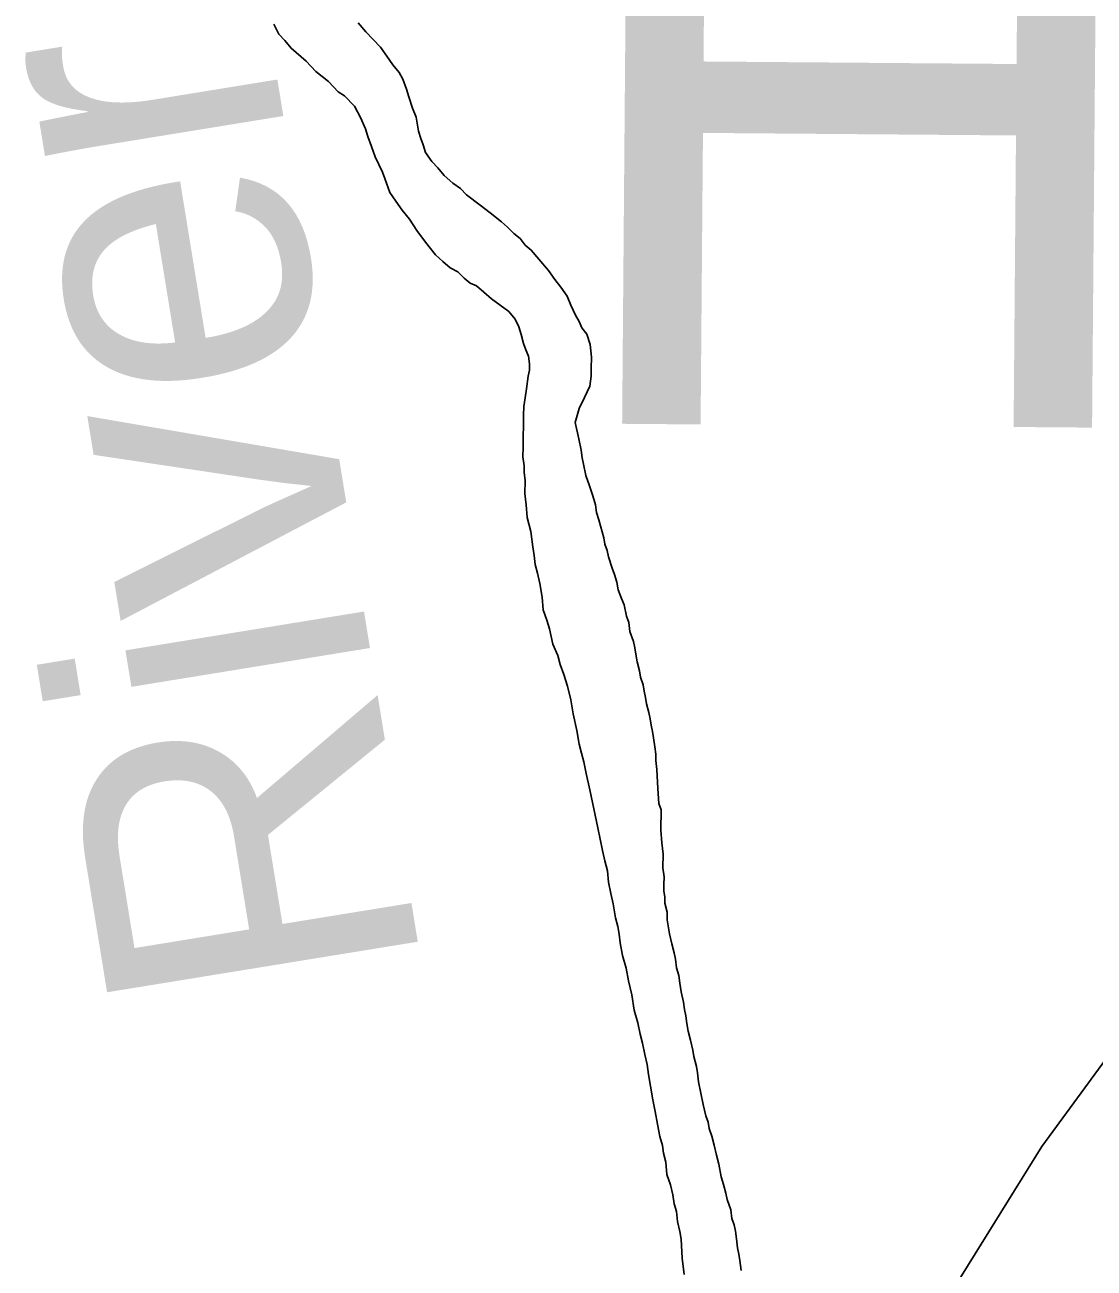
# Model space of a CAD drawing. Extents: x 0 to 34, y 0 to 22.
# Drawn here: x 23.0662 to 23.3881, y 14.7277 to 15.1021 of the extents above; entities that cross this region are included whole.
import ezdxf

# ---------------------------------------------------------------- set-up
doc = ezdxf.new("R2010")
doc.units = 0
for name, color, linetype in [('GM_X_County_Road', 7, 'Continuous'), ('GM_X_County_Text', 7, 'Continuous'), ('GM_X_Major_River', 7, 'Continuous'), ('GM_X_Major_River_Text', 7, 'Continuous')]:
    doc.layers.add(name, color=color, linetype=linetype)

msp = doc.modelspace()

# ---------------------------------------------------------------- linework, layer by layer
at = {"layer": 'GM_X_County_Road'}
msp.add_lwpolyline([(23.29547, 14.65133), (23.34411, 14.71877), (23.37239, 14.76436), (23.66355, 15.1619), (23.74985, 15.27911), (23.77847, 15.32279), (23.80957, 15.36533)], dxfattribs=at)
at = {"layer": 'GM_X_Major_River'}
for points in [[(23.14117, 15.10231), (23.14264, 15.09925), (23.14451, 15.09732), (23.14637, 15.09501), (23.15087, 15.09114), (23.15385, 15.08806), (23.15573, 15.08651), (23.1576, 15.08496), (23.16059, 15.08187), (23.16247, 15.0807), (23.16546, 15.07761), (23.1673, 15.07417), (23.16877, 15.07072), (23.16949, 15.06843), (23.17058, 15.06538), (23.17167, 15.06232), (23.17278, 15.06002), (23.17388, 15.05773), (23.17461, 15.05582), (23.17606, 15.05161), (23.17792, 15.04893), (23.17977, 15.04624), (23.18201, 15.04354), (23.18423, 15.04009), (23.18683, 15.03663), (23.18981, 15.03278), (23.19206, 15.03085), (23.1943, 15.02891), (23.19656, 15.02774), (23.19843, 15.02581), (23.20031, 15.02426), (23.20219, 15.02347), (23.20444, 15.02154), (23.20668, 15.0196), (23.21194, 15.01572), (23.2138, 15.01341), (23.2149, 15.01111), (23.21563, 15.00882), (23.21634, 15.00615), (23.21707, 15.00424)], [(23.14117, 15.10231), (23.14264, 15.09925), (23.14451, 15.09732), (23.14637, 15.09501), (23.15087, 15.09114), (23.15385, 15.08806), (23.15573, 15.08651), (23.1576, 15.08496), (23.16059, 15.08187), (23.16247, 15.0807), (23.16546, 15.07761), (23.1673, 15.07417), (23.16877, 15.07072), (23.16949, 15.06843), (23.17058, 15.06538), (23.17167, 15.06232), (23.17278, 15.06002), (23.17388, 15.05773), (23.17461, 15.05582), (23.17606, 15.05161), (23.17792, 15.04893), (23.17977, 15.04624), (23.18201, 15.04354), (23.18423, 15.04009), (23.18683, 15.03663), (23.18981, 15.03278), (23.19206, 15.03085), (23.1943, 15.02891), (23.19656, 15.02774), (23.19843, 15.02581), (23.20031, 15.02426), (23.20219, 15.02347), (23.20444, 15.02154), (23.20668, 15.0196), (23.21194, 15.01572), (23.2138, 15.01341), (23.2149, 15.01111), (23.21563, 15.00882), (23.21634, 15.00615), (23.21707, 15.00424)], [(23.23672, 14.99861), (23.23677, 15.00203), (23.23645, 15.00583), (23.23536, 15.00889), (23.23387, 15.01081), (23.23314, 15.01272), (23.23203, 15.01464), (23.23057, 15.0177), (23.22947, 15.02038), (23.22761, 15.02307), (23.22575, 15.02537), (23.22389, 15.02806), (23.22091, 15.03153), (23.21868, 15.03422), (23.2168, 15.03577), (23.21532, 15.0377), (23.21344, 15.03925), (23.21157, 15.04117), (23.2097, 15.04272), (23.20633, 15.04544), (23.20333, 15.04776), (23.1992, 15.05087), (23.19733, 15.0528), (23.19508, 15.05435), (23.19246, 15.05667), (23.1906, 15.05898), (23.18873, 15.06091), (23.18687, 15.0636), (23.18615, 15.06589), (23.18542, 15.0678), (23.1847, 15.07009), (23.184, 15.07428), (23.18291, 15.07696), (23.18182, 15.08039), (23.1811, 15.08269), (23.18, 15.08574), (23.1789, 15.08766), (23.17704, 15.08997), (23.17518, 15.09266), (23.17332, 15.09534), (23.17108, 15.09766), (23.16884, 15.09997), (23.1666, 15.10267)], [(23.1666, 15.10267), (23.16884, 15.09997), (23.17108, 15.09766), (23.17332, 15.09534), (23.17518, 15.09266), (23.17704, 15.08997), (23.1789, 15.08766), (23.18, 15.08574), (23.1811, 15.08269), (23.18182, 15.08039), (23.18291, 15.07696), (23.184, 15.07428), (23.1847, 15.07009), (23.18542, 15.0678), (23.18615, 15.06589), (23.18687, 15.0636), (23.18873, 15.06091), (23.1906, 15.05898), (23.19246, 15.05667), (23.19508, 15.05435), (23.19733, 15.0528), (23.1992, 15.05087), (23.20333, 15.04776), (23.20633, 15.04544), (23.2097, 15.04272), (23.21157, 15.04117), (23.21344, 15.03925), (23.21532, 15.0377), (23.2168, 15.03577), (23.21868, 15.03422), (23.22091, 15.03153), (23.22389, 15.02806), (23.22575, 15.02537), (23.22761, 15.02307), (23.22947, 15.02038), (23.23057, 15.0177), (23.23203, 15.01464), (23.23314, 15.01272), (23.23387, 15.01081), (23.23536, 15.00889), (23.23645, 15.00583), (23.23677, 15.00203), (23.23672, 14.99861)], [(23.21707, 15.00424), (23.2178, 15.00233), (23.21815, 15.00004), (23.21812, 14.99814), (23.21771, 14.99625), (23.21727, 14.99246), (23.21685, 14.98981), (23.21643, 14.98715), (23.21639, 14.9845), (23.21634, 14.98146), (23.21629, 14.97804), (23.21624, 14.975), (23.21619, 14.97196), (23.21653, 14.9693), (23.2165, 14.9674), (23.21684, 14.96474), (23.21678, 14.96094), (23.21711, 14.95751), (23.21743, 14.95371), (23.2185, 14.94951), (23.21885, 14.94723), (23.21919, 14.94494), (23.21953, 14.94228), (23.21987, 14.93962), (23.22058, 14.93695), (23.22129, 14.9339), (23.22199, 14.9297), (23.22231, 14.9259), (23.2234, 14.92284), (23.22412, 14.92017), (23.22519, 14.9156), (23.22665, 14.91216), (23.22737, 14.90949), (23.22846, 14.90643), (23.22955, 14.90299), (23.23062, 14.8988), (23.23131, 14.89461), (23.23237, 14.88965), (23.23307, 14.88546), (23.23379, 14.88279), (23.2345, 14.88012), (23.23521, 14.87669), (23.23627, 14.87174), (23.23875, 14.8603), (23.23946, 14.85687), (23.24016, 14.85344), (23.24087, 14.85039), (23.24159, 14.84734), (23.24191, 14.84392), (23.24262, 14.84049), (23.24333, 14.83744), (23.24402, 14.83325), (23.24474, 14.83058), (23.24509, 14.82829), (23.24542, 14.82563), (23.24612, 14.82182), (23.2472, 14.818), (23.2479, 14.81419), (23.24898, 14.81), (23.24967, 14.80543), (23.25074, 14.80161), (23.25145, 14.79818), (23.25217, 14.79551), (23.25287, 14.79208), (23.25358, 14.78903), (23.25392, 14.78599), (23.25462, 14.78256), (23.25532, 14.77836), (23.25602, 14.77494), (23.25672, 14.77113), (23.25742, 14.76732), (23.25814, 14.76465), (23.25849, 14.76236), (23.2592, 14.75969), (23.25952, 14.75589), (23.26061, 14.75283), (23.26133, 14.74978), (23.26166, 14.74711), (23.26239, 14.74483), (23.26272, 14.74178), (23.26343, 14.73873), (23.26378, 14.73644), (23.26407, 14.73074), (23.26475, 14.72579)], [(23.21707, 15.00424), (23.2178, 15.00233), (23.21815, 15.00004), (23.21812, 14.99814), (23.21771, 14.99625), (23.21727, 14.99246), (23.21685, 14.98981), (23.21643, 14.98715), (23.21639, 14.9845), (23.21634, 14.98146), (23.21629, 14.97804), (23.21624, 14.975), (23.21619, 14.97196), (23.21653, 14.9693), (23.2165, 14.9674), (23.21684, 14.96474), (23.21678, 14.96094), (23.21711, 14.95751), (23.21743, 14.95371), (23.2185, 14.94951), (23.21885, 14.94723), (23.21919, 14.94494), (23.21953, 14.94228), (23.21987, 14.93962), (23.22058, 14.93695), (23.22129, 14.9339), (23.22199, 14.9297), (23.22231, 14.9259), (23.2234, 14.92284), (23.22412, 14.92017), (23.22519, 14.9156), (23.22665, 14.91216), (23.22737, 14.90949), (23.22846, 14.90643), (23.22955, 14.90299), (23.23062, 14.8988), (23.23131, 14.89461), (23.23237, 14.88965), (23.23307, 14.88546), (23.23379, 14.88279), (23.2345, 14.88012), (23.23521, 14.87669), (23.23627, 14.87174), (23.23875, 14.8603), (23.23946, 14.85687), (23.24016, 14.85344), (23.24087, 14.85039), (23.24159, 14.84734), (23.24191, 14.84392), (23.24262, 14.84049), (23.24333, 14.83744), (23.24402, 14.83325), (23.24474, 14.83058), (23.24509, 14.82829), (23.24542, 14.82563), (23.24612, 14.82182), (23.2472, 14.818), (23.2479, 14.81419), (23.24898, 14.81), (23.24967, 14.80543), (23.25074, 14.80161), (23.25145, 14.79818), (23.25217, 14.79551), (23.25287, 14.79208), (23.25358, 14.78903), (23.25392, 14.78599), (23.25462, 14.78256), (23.25532, 14.77836), (23.25602, 14.77494), (23.25672, 14.77113), (23.25742, 14.76732), (23.25814, 14.76465), (23.25849, 14.76236), (23.2592, 14.75969), (23.25952, 14.75589), (23.26061, 14.75283), (23.26133, 14.74978), (23.26166, 14.74711), (23.26239, 14.74483), (23.26272, 14.74178), (23.26343, 14.73873), (23.26378, 14.73644), (23.26407, 14.73074), (23.26475, 14.72579)], [(23.28151, 14.73008), (23.28116, 14.73199), (23.28081, 14.73389), (23.28048, 14.73656), (23.28013, 14.73884), (23.27978, 14.74075), (23.27905, 14.74266), (23.27871, 14.74533), (23.27762, 14.74838), (23.27727, 14.75029), (23.27656, 14.75296), (23.27583, 14.75525), (23.27513, 14.75906), (23.27441, 14.76173), (23.2737, 14.76478), (23.27299, 14.76745), (23.27226, 14.76974), (23.27191, 14.77165), (23.27118, 14.77355), (23.27047, 14.77698), (23.26907, 14.78384), (23.26873, 14.78651), (23.26838, 14.78841), (23.26766, 14.79147), (23.26732, 14.79337), (23.2666, 14.79642), (23.26589, 14.79909), (23.26554, 14.80138), (23.2652, 14.80366), (23.26485, 14.80556), (23.2645, 14.80785), (23.26379, 14.8109), (23.26345, 14.81357), (23.26311, 14.81585), (23.26239, 14.81814), (23.26205, 14.8208), (23.2617, 14.82271), (23.26098, 14.82538), (23.26027, 14.82843), (23.25957, 14.83262), (23.25961, 14.8349), (23.25889, 14.83757), (23.25892, 14.83947), (23.25857, 14.84137), (23.2586, 14.84327), (23.25864, 14.84555), (23.2583, 14.84822), (23.25836, 14.85239), (23.25803, 14.85582), (23.25771, 14.85962), (23.25781, 14.8657), (23.25708, 14.86761), (23.25677, 14.87217), (23.25648, 14.87787), (23.25614, 14.88054), (23.25617, 14.88244), (23.25583, 14.88472), (23.25549, 14.88739), (23.25514, 14.88929), (23.25479, 14.8912), (23.25444, 14.8931), (23.25409, 14.89501), (23.25337, 14.89768), (23.25302, 14.89958), (23.25267, 14.90149), (23.25232, 14.90339), (23.2516, 14.90568), (23.25125, 14.90759), (23.25053, 14.91026), (23.25019, 14.91254), (23.24984, 14.91445), (23.24949, 14.91635), (23.24839, 14.91941), (23.24806, 14.92208), (23.24733, 14.92398), (23.24662, 14.92741), (23.24589, 14.92933), (23.2448, 14.932), (23.24445, 14.93429), (23.24373, 14.93658), (23.243, 14.93849), (23.24191, 14.94193), (23.24157, 14.94383), (23.24083, 14.94574), (23.24048, 14.94765), (23.23905, 14.95299), (23.23832, 14.95528), (23.23798, 14.95756), (23.23726, 14.96023), (23.23617, 14.96329), (23.23508, 14.96635), (23.23438, 14.96978), (23.23403, 14.97168), (23.23368, 14.97397), (23.23298, 14.9774), (23.23191, 14.98235), (23.23312, 14.98651), (23.23469, 14.9899), (23.23626, 14.9933), (23.23668, 14.99633), (23.23672, 14.99861)], [(23.23672, 14.99861), (23.23668, 14.99633), (23.23626, 14.9933), (23.23469, 14.9899), (23.23312, 14.98651), (23.23191, 14.98235), (23.23298, 14.9774), (23.23368, 14.97397), (23.23403, 14.97168), (23.23438, 14.96978), (23.23508, 14.96635), (23.23617, 14.96329), (23.23726, 14.96023), (23.23798, 14.95756), (23.23832, 14.95528), (23.23905, 14.95299), (23.24048, 14.94765), (23.24083, 14.94574), (23.24157, 14.94383), (23.24191, 14.94193), (23.243, 14.93849), (23.24373, 14.93658), (23.24445, 14.93429), (23.2448, 14.932), (23.24589, 14.92933), (23.24662, 14.92741), (23.24733, 14.92398), (23.24806, 14.92208), (23.24839, 14.91941), (23.24949, 14.91635), (23.24984, 14.91445), (23.25019, 14.91254), (23.25053, 14.91026), (23.25125, 14.90759), (23.2516, 14.90568), (23.25232, 14.90339), (23.25267, 14.90149), (23.25302, 14.89958), (23.25337, 14.89768), (23.25409, 14.89501), (23.25444, 14.8931), (23.25479, 14.8912), (23.25514, 14.88929), (23.25549, 14.88739), (23.25583, 14.88472), (23.25617, 14.88244), (23.25614, 14.88054), (23.25648, 14.87787), (23.25677, 14.87217), (23.25708, 14.86761), (23.25781, 14.8657), (23.25771, 14.85962), (23.25803, 14.85582), (23.25836, 14.85239), (23.2583, 14.84822), (23.25864, 14.84555), (23.2586, 14.84327), (23.25857, 14.84137), (23.25892, 14.83947), (23.25889, 14.83757), (23.25961, 14.8349), (23.25957, 14.83262), (23.26027, 14.82843), (23.26098, 14.82538), (23.2617, 14.82271), (23.26205, 14.8208), (23.26239, 14.81814), (23.26311, 14.81585), (23.26345, 14.81357), (23.26379, 14.8109), (23.2645, 14.80785), (23.26485, 14.80556), (23.2652, 14.80366), (23.26554, 14.80138), (23.26589, 14.79909), (23.2666, 14.79642), (23.26732, 14.79337), (23.26766, 14.79147), (23.26838, 14.78841), (23.26873, 14.78651), (23.26907, 14.78384), (23.27047, 14.77698), (23.27118, 14.77355), (23.27191, 14.77165), (23.27226, 14.76974), (23.27299, 14.76745), (23.2737, 14.76478), (23.27441, 14.76173), (23.27513, 14.75906), (23.27583, 14.75525), (23.27656, 14.75296), (23.27727, 14.75029), (23.27762, 14.74838), (23.27871, 14.74533), (23.27905, 14.74266), (23.27978, 14.74075), (23.28013, 14.73884), (23.28048, 14.73656), (23.28081, 14.73389), (23.28116, 14.73199), (23.28151, 14.73008)], [(23.28185, 14.72704), (23.28151, 14.73008)], [(23.28151, 14.73008), (23.28185, 14.72704)]]:
    msp.add_lwpolyline(points, dxfattribs=at)

# ---------------------------------------------------------------- texts
at = {"layer": 'GM_X_County_Text'}
msp.add_text('HURON COUNTY', height=0.1893939, rotation=359.5341, dxfattribs=at).set_placement((23.22526, 14.98211))
at = {"layer": 'GM_X_Major_River_Text'}
msp.add_text('River', height=0.094755, rotation=99.2445, dxfattribs=at).set_placement((23.18618, 14.81575))

doc.saveas('drawing.dxf')
